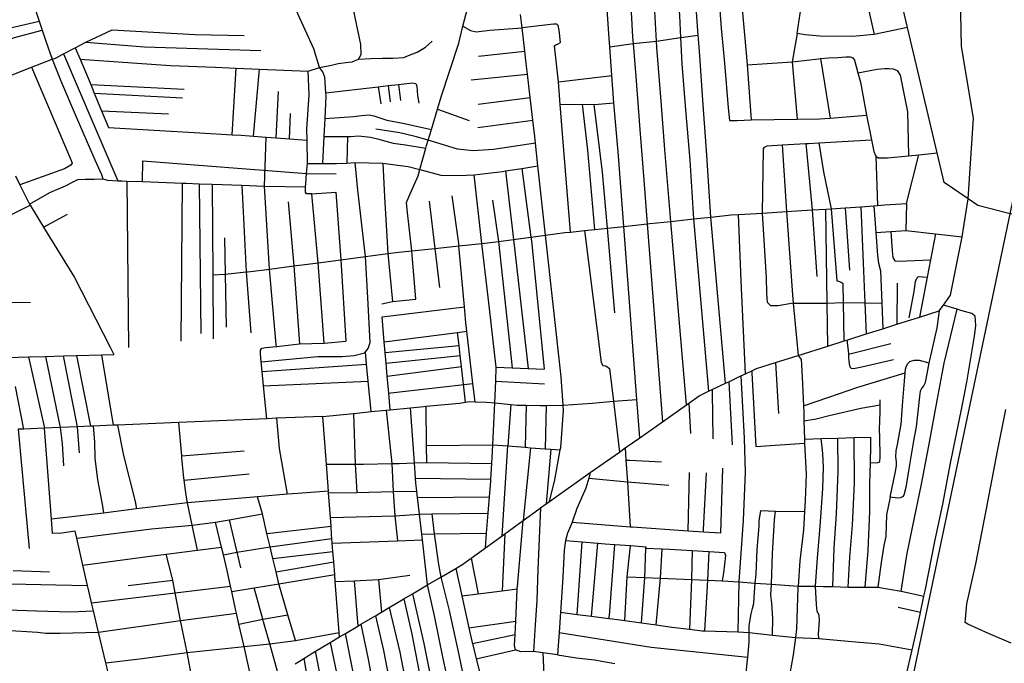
# Model space of a CAD drawing. Header units: millimetres. Extents: x 664923 to 767831, y 3118803 to 3207600.
# Tile 349 of 422: x 724035 to 725432, y 3180567 to 3181480. Entities that reach past the tile are written whole.
import ezdxf

# ---------------------------------------------------------------- set-up
doc = ezdxf.new("R2010")
doc.units = ezdxf.units.MM
doc.layers.add('railways', color=4, linetype='Continuous')
doc.layers.add('roads_3', color=3, linetype='Continuous')

msp = doc.modelspace()

# ---------------------------------------------------------------- linework, layer by layer
at = {"layer": 'railways'}
msp.add_lwpolyline([(724826.47, 3174424.6), (724847.89, 3174492.87), (724860.97, 3174640.15), (724863.01, 3175788.61), (724867.23, 3176362.12), (724870.3, 3176779.68), (724903.09, 3178498.6), (724903.51, 3178504.5), (724916.32, 3178682.48), (725056.43, 3179332.92), (725258.88, 3180338.38), (725273.01, 3180408.57), (725440.23, 3181204.79), (725582.35, 3181870.38), (725684.06, 3182352.43), (725720.88, 3182615.96), (725728.19, 3182887.26), (724753.69, 3188227.38), (724071.82, 3191520.17)], dxfattribs=at)
at = {"layer": 'roads_3'}
for points in [[(725380.75, 3181226.13), (725388.33, 3181340.36), (725371.25, 3181442.24), (725369.88, 3181512.87), (725404.61, 3181643.81), (725420.89, 3181687.47), (725492.31, 3181662.61), (725526.85, 3181803.57), (725531.49, 3181827.12), (725545.18, 3181896.62)], [(724880.77, 3181704.07), (724885.8, 3181729.89), (724886.9, 3181734.59), (724888.74, 3181736.74), (724892.03, 3181736.8), (724901.98, 3181734.18), (724951.49, 3181720.6), (725028.18, 3181702.4), (725135.22, 3181674.24), (725219.79, 3181649.85), (725221.56, 3181641.41), (725221.86, 3181638.13), (725220.5, 3181635.05), (725218.42, 3181633.14), (725205.31, 3181628.9), (725213.72, 3181597.83), (725222.05, 3181567.05), (725228.33, 3181543.89), (725230.68, 3181535.16), (725234.35, 3181518.31), (725240.8, 3181488.68), (725247.24, 3181459.08)], [(724914.54, 3180886.98), (724910.43, 3180941.38), (724891.87, 3181186.94), (724884.43, 3181287.2), (724878.11, 3181361.96), (724876.43, 3181381.68), (724875.08, 3181401.03), (724872.24, 3181441.47), (724871.38, 3181453.69), (724867.6, 3181509.18), (724866.29, 3181528.38), (724866.03, 3181532.14), (724864.28, 3181563.49), (724862.9, 3181588.29), (724862.21, 3181600.68), (724861.11, 3181615.69), (724855.86, 3181687.74), (724854.37, 3181710.41)], [(724889.49, 3181701.97), (724895.15, 3181619.89), (724898.48, 3181568.9), (724901.29, 3181509.45), (724904.5, 3181455.48), (724905.25, 3181446.22), (724909.08, 3181399.56), (724914.7, 3181324.41), (724920.59, 3181252.43), (724925.13, 3181190.52), (724946.84, 3180909.79)], [(724980.74, 3180933.73), (724958.51, 3181194.05), (724950.06, 3181295.93), (724944.9, 3181364.78), (724938.77, 3181440.57), (724938.3, 3181449.72), (724933.78, 3181535.1), (724928.08, 3181623.34), (724921.76, 3181693.87)], [(724957.54, 3181684.73), (724962.3, 3181611.07), (724965.99, 3181558.44), (724971.05, 3181486.27), (724972.56, 3181454.83), (724974.37, 3181417.4), (724979.79, 3181352.36), (724985.52, 3181280.87), (724991.03, 3181197.48), (725012.3, 3180952.92)], [(725036.14, 3180964.25), (725015.62, 3181200.08), (725009.7, 3181288.13), (725004.83, 3181359.14), (724999.36, 3181435.28), (724997.62, 3181458.14), (724995.11, 3181491.05), (724991.1, 3181560.42), (724986.37, 3181624.3), (724982.13, 3181678.45)], [(725016.25, 3181669.32), (725021.13, 3181584.37), (725026.54, 3181519.84), (725030.2, 3181468.36), (725034.66, 3181418.56), (725040.22, 3181355.18), (725041.99, 3181337), (725053.07, 3181337.21), (725072.6, 3181338.3), (725137.85, 3181339.09), (725169.88, 3181339.47), (725184.7, 3181340.66), (725236.22, 3181344.75)], [(725072.79, 3181653.86), (725066.52, 3181628.49), (725064.1, 3181618.7), (725061.94, 3181608.41), (725057.42, 3181586.93), (725056.11, 3181579.05), (725055.73, 3181576.81), (725055, 3181566.26), (725056.23, 3181550.81), (725060.14, 3181495.11), (725065.82, 3181432.86), (725067.02, 3181416.16), (725072.6, 3181338.3)], [(725380.75, 3181226.13), (725346.74, 3181249.25), (725336.83, 3181291.05), (725294.63, 3181469.13), (725250.49, 3181655.43)], [(725137.88, 3181460.71), (725142.44, 3181489.06), (725146.27, 3181512.99), (725147.76, 3181522.31), (725148.24, 3181538.27), (725148.76, 3181555.85), (725189.67, 3181560.39), (725222.05, 3181567.05)], [(724464.93, 3181276.01), (724466.82, 3181314.36), (724468.11, 3181340.13), (724469.68, 3181371.79), (724469.36, 3181376.18), (724467.75, 3181398.47), (724465.25, 3181406.15), (724460.22, 3181412.33), (724477.23, 3181415.53), (724486.85, 3181418.05), (724501.43, 3181419.74), (724506.82, 3181420.55), (724515.7, 3181424.24), (724519.35, 3181430.63), (724518.84, 3181445.16), (724508.47, 3181494.41), (724496.71, 3181529.34), (724494.93, 3181533.51), (724486.92, 3181552.14)], [(724440.36, 3181242.8), (724440.73, 3181247.05), (724442.06, 3181262.07), (724443.3, 3181276.06), (724442.66, 3181309.25), (724442.35, 3181325.02), (724445.43, 3181373.37), (724444.07, 3181407.33), (724460.22, 3181412.33), (724452.08, 3181439.01), (724416.97, 3181516.88), (724415.88, 3181519.06)], [(724548.59, 3181077.14), (724563.86, 3181080.08), (724597.11, 3181083.7), (724591.4, 3181152.2), (724584.66, 3181210.76), (724583.81, 3181220.69), (724586.98, 3181229.03), (724600.07, 3181258.79), (724602.62, 3181267.83), (724611.07, 3181297.7), (724612.23, 3181301.79), (724614.53, 3181309.44), (724619.08, 3181324.57), (724627.67, 3181353.1), (724632.89, 3181370.47), (724657.74, 3181446.87), (724663.82, 3181471.02), (724674.76, 3181514.49)], [(724054.51, 3181502.54), (724062.64, 3181478.14), (724066.92, 3181465.28), (724072.19, 3181449.51), (724081, 3181424.15), (724094.31, 3181390.94), (724113.84, 3181345.56), (724141.73, 3181281.46), (724150.8, 3181260.43), (724152.91, 3181254.5), (724159.29, 3181252.3), (724173.95, 3181251.66), (724180.3, 3181251.38), (724187.08, 3181251.13), (724209.05, 3181250.36), (724265.75, 3181248.36), (724271.32, 3181248.16), (724289.47, 3181247.48), (724308.12, 3181246.78), (724350.19, 3181245.21), (724382.36, 3181244), (724440.36, 3181242.8)], [(724786.66, 3180796.65), (724794.21, 3180827.44), (724801.97, 3180869.62), (724802.58, 3180872.95), (724806.66, 3180925.67), (724806.13, 3180933.02), (724803.18, 3180973.49), (724780.72, 3181174.32), (724770.25, 3181272.79), (724766.82, 3181305.07), (724765.82, 3181314.51), (724763.12, 3181337.43), (724759.34, 3181369.63), (724755.46, 3181402.71), (724753.66, 3181418.03), (724751.57, 3181435.65), (724747.68, 3181468.46), (724745.28, 3181487.36)], [(723941.2, 3181450.4), (723992.98, 3181461.91), (724062.64, 3181478.14)], [(724663.82, 3181471.02), (724674.65, 3181464.9), (724682.69, 3181462.73), (724701.97, 3181465.43), (724747.68, 3181468.46)], [(724816.39, 3181178.83), (724805.51, 3181312.46), (724801.76, 3181359.88), (724799.21, 3181392.01), (724798.9, 3181396.03), (724793.66, 3181443.01), (724795.46, 3181444.53), (724799.1, 3181445.76), (724802.39, 3181447.81), (724800.55, 3181465.51), (724799.09, 3181472.11), (724797.23, 3181473.9), (724792.39, 3181473.81), (724747.68, 3181468.46)], [(725294.63, 3181469.13), (725247.24, 3181459.08), (725216.66, 3181456.37), (725170, 3181456.64), (725149.46, 3181458.83), (725137.88, 3181460.71), (725130.77, 3181420.54), (725137.85, 3181339.09)], [(723863.32, 3181415.79), (723883.95, 3181413.32), (723896.94, 3181412.62), (723910.33, 3181414.29), (723930.46, 3181420.08), (723933.05, 3181420.83), (723955.97, 3181427.8), (723998.98, 3181444.13), (724027.44, 3181454.94), (724066.92, 3181465.28)], [(724081, 3181424.15), (724085.6, 3181425.56), (724097.05, 3181431.61), (724113.81, 3181440.46), (724128.89, 3181448.43), (724165.91, 3181465.56), (724283.31, 3181459.21), (724353.31, 3181457.57)], [(724872.24, 3181441.47), (724905.25, 3181446.22), (724938.3, 3181449.72), (724972.56, 3181454.83), (724997.62, 3181458.14)], [(724113.81, 3181440.46), (724120.7, 3181423.91), (724135.66, 3181388.01), (724140.64, 3181376.06), (724151.05, 3181351.06), (724160.97, 3181327.26), (724290.48, 3181319.44), (724336.39, 3181317.01), (724348.96, 3181316.35), (724366.67, 3181315), (724384.6, 3181313.65), (724398.92, 3181312.57), (724417.55, 3181311.15), (724442.66, 3181309.25)], [(724128.89, 3181448.43), (724212.01, 3181441.59), (724377.05, 3181436.48)], [(724515.7, 3181424.24), (724533.12, 3181425.05), (724549.61, 3181425.36), (724564.21, 3181425.65), (724579.74, 3181426.64), (724586.53, 3181429.13), (724598.68, 3181434.28), (724610.56, 3181441.31), (724620.06, 3181449.7)], [(724097.05, 3181431.61), (724141.43, 3181327.78), (724173.95, 3181251.66)], [(724685.69, 3181428.31), (724751.57, 3181435.65)], [(725067.02, 3181416.16), (725130.77, 3181420.54), (725135.09, 3181420.84), (725168.23, 3181424.76), (725170.87, 3181425.02), (725183.04, 3181426.22), (725195.76, 3181426.47), (725206.81, 3181427.63), (725212.94, 3181427.5), (725216.97, 3181426.18), (725219.16, 3181422.7), (725224.27, 3181404.67), (725228.01, 3181391.47), (725236.22, 3181344.75)], [(725170.87, 3181425.02), (725184.7, 3181340.66)], [(723867.1, 3181375.86), (723891.06, 3181374.78), (723908.27, 3181373.94), (723926.46, 3181371.95), (723928.31, 3181372.3), (723945, 3181375.59), (723989.14, 3181388.32), (724051.71, 3181412.73), (724081, 3181424.15)], [(724051.71, 3181412.73), (724107.76, 3181280.47), (724109.51, 3181276.54), (724107.57, 3181273.51), (724098.66, 3181268.7), (724035.19, 3181245.99)], [(724120.7, 3181423.91), (724248.81, 3181414.97), (724312.24, 3181412.68), (724342, 3181411.48), (724375.36, 3181410.11), (724444.07, 3181407.33)], [(724336.39, 3181317.01), (724342, 3181411.48)], [(725224.27, 3181404.67), (725251.26, 3181410.11), (725262.32, 3181410.79), (725268.68, 3181410.92), (725274.35, 3181410.56), (725279.81, 3181408.1), (725283.94, 3181401.61), (725294.61, 3181349.54), (725295.4, 3181308.77), (725295.98, 3181287.13)], [(724366.67, 3181315), (724375.36, 3181410.11)], [(724675.67, 3181394.97), (724755.46, 3181402.71)], [(724799.21, 3181392.01), (724875.08, 3181401.03)], [(724135.66, 3181388.01), (724268.08, 3181381.36)], [(724469.36, 3181376.18), (724543.72, 3181384.89), (724557.94, 3181386.55), (724572.24, 3181388.22), (724592.07, 3181390.55), (724596.8, 3181389.47), (724598.28, 3181385.99), (724599.25, 3181372.65), (724601.1, 3181361.89)], [(724543.72, 3181384.89), (724547.41, 3181360.62)], [(724557.94, 3181386.55), (724560.54, 3181363.69)], [(724572.24, 3181388.22), (724575.36, 3181365.39)], [(724140.64, 3181376.06), (724265.96, 3181369.13)], [(724398.92, 3181312.57), (724402.18, 3181378.05)], [(724685.34, 3181360.35), (724759.34, 3181369.63)], [(728019.23, 3179828.26), (728004.36, 3179846.03), (727966.77, 3179890.94), (727560.21, 3180255.25), (726554.26, 3180957.99), (726514.25, 3180982.24), (726513.47, 3180982.72), (726449.67, 3181021.39), (726364.17, 3181073.21), (726127.6, 3181164.17), (725856.78, 3181370.91), (725789.06, 3181340.67), (725762.91, 3181328.99), (725680.07, 3181287.4), (725661.53, 3181278.1), (725507.52, 3181200.78), (725463.93, 3181203.38), (725440.23, 3181204.79), (725394.39, 3181216.62), (725380.75, 3181226.13)], [(724801.76, 3181359.88), (724833.41, 3181360.41), (724850.1, 3181359.97), (724878.11, 3181361.96)], [(724850.99, 3181182.54), (724840.83, 3181294.91), (724833.41, 3181360.41)], [(724879.22, 3181064.09), (724869.05, 3181184.49), (724861.86, 3181263.63), (724850.1, 3181359.97)], [(724151.05, 3181351.06), (724246.13, 3181346.47)], [(724417.55, 3181311.15), (724419.04, 3181347.19)], [(724468.11, 3181340.13), (724508.88, 3181342.77), (724519.93, 3181344.15), (724530.74, 3181345.3), (724537.37, 3181343.56), (724555.87, 3181337.58), (724578.56, 3181333.33), (724619.08, 3181324.57)], [(724627.67, 3181353.1), (724672.46, 3181336.89)], [(725236.22, 3181344.75), (725243.48, 3181309.62), (725246.88, 3181293.15), (725249.37, 3181286.41), (725252.95, 3181284.12), (725266.14, 3181284.38), (725295.98, 3181287.13), (725310.52, 3181288.48)], [(724684.97, 3181327.2), (724763.12, 3181337.43)], [(724399.09, 3181016.48), (724398.92, 3181019.47), (724389.34, 3181126.4), (724382.36, 3181244), (724384.6, 3181313.65)], [(724466.82, 3181314.36), (724491.52, 3181314.31), (724500, 3181314.47), (724504.71, 3181314.56), (724515.53, 3181315.47), (724532.53, 3181313.46), (724542.48, 3181311.07), (724554.32, 3181307.78), (724564.97, 3181305.18), (724582.22, 3181302.7), (724611.07, 3181297.7)], [(724500, 3181314.47), (724498.85, 3181276.68)], [(724766.82, 3181305.07), (724707.25, 3181295.81), (724678.28, 3181294.25), (724656.25, 3181296.48), (724614.53, 3181309.44), (724596.13, 3181314.45), (724574.12, 3181319.65), (724540.09, 3181324.63)], [(725132.32, 3181078.07), (725111.1, 3181074.28), (725100.57, 3181074.39), (725096.02, 3181078.75), (725094.82, 3181092.04), (725094.4, 3181113.92), (725088.65, 3181205.82), (725090.37, 3181296.69), (725091.73, 3181299.29), (725095.47, 3181301), (725116.64, 3181302.59), (725150.49, 3181304.46), (725154.04, 3181304.66), (725168.83, 3181305.48), (725243.48, 3181309.62)], [(725116.64, 3181302.59), (725122.72, 3181207.91), (725131.2, 3181089.57), (725132.32, 3181078.07), (725139.55, 3181003.89), (725143.65, 3180998.02), (725144.23, 3180990.39), (725145.34, 3180963.59), (725146.96, 3180932.21), (725147.41, 3180923.56), (725147.66, 3180910.82), (725148.15, 3180885.14), (725148.27, 3180879.31), (725150.57, 3180834.82), (725149.41, 3180798.03), (725148.45, 3180782.13), (725146.89, 3180756.32), (725141.79, 3180712.4), (725139.2, 3180676.55), (725139.05, 3180674.43), (725137.13, 3180615.86), (725135.47, 3180603.44), (725132.2, 3180579.16), (725127.49, 3180552.53)], [(725150.49, 3181304.46), (725159.41, 3181210.18), (725165.77, 3181115.61)], [(725168.83, 3181305.48), (725175.34, 3181264.34), (725186.06, 3181211.81), (725194.49, 3181109.61), (725196.49, 3181109.01), (725200.23, 3181107.63), (725203.18, 3181105.67)], [(724308.8, 3181118.29), (724326.51, 3181118.95), (724356.34, 3181122.29), (724358.76, 3181122.56), (724389.34, 3181126.4), (724423.65, 3181130.69), (724443.19, 3181133.14), (724458.38, 3181135.16), (724490.46, 3181139.4), (724525.57, 3181144.05), (724557.22, 3181148.24), (724572.15, 3181150.21), (724591.4, 3181152.2), (724623.72, 3181155.55), (724658.11, 3181159.09), (724690.53, 3181162.45), (724714.18, 3181165.56), (724735.73, 3181168.4), (724759.98, 3181171.59), (724780.72, 3181174.32), (724808.52, 3181177.99), (724816.39, 3181178.83), (724836.33, 3181180.98), (724850.99, 3181182.54), (724869.05, 3181184.49), (724891.87, 3181186.94), (724925.13, 3181190.52), (724928.9, 3181190.93), (724958.51, 3181194.05), (724991.03, 3181197.48), (725015.62, 3181200.08), (725044.28, 3181203.1), (725054.96, 3181203.75), (725088.65, 3181205.82), (725122.72, 3181207.91), (725159.41, 3181210.18), (725178.8, 3181211.36), (725186.06, 3181211.81), (725206.14, 3181213.24), (725228.08, 3181214.81), (725246.56, 3181216.12), (725252.18, 3181216.53), (725262.59, 3181217.26), (725293.21, 3181219.19), (725310.52, 3181288.48), (725336.83, 3181291.05)], [(725249.37, 3181286.41), (725252.18, 3181216.53)], [(724209.05, 3181250.36), (724209.53, 3181279.9), (724442.06, 3181262.07), (724483.93, 3181261.63)], [(724377.74, 3180994.47), (724458.07, 3181002.13), (724492.39, 3181002.46), (724509.36, 3181003.79), (724523.95, 3181007.38), (724525.46, 3181009.03), (724529.5, 3181013.46), (724532, 3181022.12), (724528.77, 3181085.7), (724525.57, 3181144.05), (724514.83, 3181238.25), (724511.07, 3181277.3)], [(724443.3, 3181276.06), (724464.93, 3181276.01), (724484.25, 3181275.96), (724498.85, 3181276.68), (724511.07, 3181277.3), (724550.07, 3181276.72), (724567.68, 3181274.29), (724585.87, 3181272.07), (724602.62, 3181267.83), (724632.31, 3181259.55), (724656.97, 3181259.04), (724679.61, 3181259.81), (724719.83, 3181264.89), (724724.27, 3181265.58), (724747.58, 3181269.24), (724770.25, 3181272.79)], [(724550.07, 3181276.72), (724552.66, 3181229.04), (724557.22, 3181148.24), (724563.86, 3181080.08)], [(724029.15, 3181258.38), (724035.19, 3181245.99), (724048.62, 3181218.44), (724049.65, 3181216.76), (724068.72, 3181185.94), (724070.29, 3181183.39), (724112.6, 3181114.59), (724163.16, 3181015.45), (724168.66, 3181005.33)], [(724690.53, 3181162.45), (724679.61, 3181259.81)], [(724724.27, 3181265.58), (724735.73, 3181168.4), (724756.12, 3180985.29)], [(724747.58, 3181269.24), (724759.98, 3181171.59)], [(724048.62, 3181218.44), (724077.66, 3181234.81), (724100.13, 3181244.52), (724110.03, 3181249.69), (724117.28, 3181253.48), (724127.94, 3181253.69), (724140.59, 3181253.93), (724152.91, 3181254.5)], [(724187.08, 3181251.13), (724189.23, 3181015.21)], [(724264.03, 3181023.94), (724265.75, 3181248.36)], [(724289.47, 3181247.48), (724291.81, 3181034.75)], [(724308.12, 3181246.78), (724308.8, 3181118.29), (724309.28, 3181027.47)], [(724350.19, 3181245.21), (724356.34, 3181122.29), (724362.79, 3181035.66)], [(724466.98, 3181021.03), (724458.38, 3181135.16), (724449.23, 3181233.28), (724441.92, 3181232.91), (724440.47, 3181235.22), (724440.36, 3181242.8)], [(724449.23, 3181233.28), (724483.34, 3181235.58), (724490.46, 3181139.4), (724497.55, 3181023.96)], [(724647.86, 3181230.35), (724658.11, 3181159.09)], [(723668.17, 3181118.76), (723707.55, 3181128.16), (723724.5, 3181131.68), (723735.76, 3181134.01), (723751.96, 3181140.95), (723770.77, 3181150.27), (723782.34, 3181155.13), (723794.93, 3181159.02), (723808.92, 3181159.29), (723830.28, 3181157.38), (723848.11, 3181153.75), (723921.61, 3181159.03), (723938.75, 3181161.93), (723941.81, 3181163.42), (723945.28, 3181165.1), (723961.61, 3181173.86), (723983.31, 3181184.43), (723989.14, 3181187.27), (724049.65, 3181216.76)], [(724415.76, 3181221.62), (724423.65, 3181130.69), (724432.13, 3181020.36)], [(724425.53, 3180566.44), (724438.08, 3180574), (724454.74, 3180584.02), (724475.33, 3180596.42), (724488.78, 3180604.51), (724497.12, 3180609.43), (724514.45, 3180619.65), (724519.14, 3180622.42), (724539.63, 3180634.5), (724548.2, 3180639.55), (724559.32, 3180646.12), (724580.11, 3180658.37), (724592.36, 3180665.6), (724613.65, 3180678.16), (724632.35, 3180689.19), (724653.51, 3180701.66), (724663.51, 3180707.56), (724675.59, 3180716.33), (724695.59, 3180730.85), (724719.22, 3180748), (724723.11, 3180750.82), (724749.1, 3180769.7), (724771.3, 3180785.81), (724773.76, 3180787.55), (724781.89, 3180793.3), (724786.66, 3180796.65), (724844.53, 3180837.53), (724885.86, 3180866.72), (724894.03, 3180872.49), (724914.54, 3180886.98), (724946.84, 3180909.79), (724980.74, 3180933.73), (724984.26, 3180936.22), (724998.87, 3180946.54), (725012.3, 3180952.92), (725017.37, 3180955.34), (725036.14, 3180964.25), (725040.8, 3180966.47), (725058.06, 3180974.66), (725064.46, 3180977.71), (725073.49, 3180982), (725080.22, 3180985.2), (725107.05, 3180993.65), (725139.55, 3181003.89), (725181.36, 3181017.05), (725204.77, 3181024.44), (725208.65, 3181025.65), (725235.91, 3181034.24), (725259.61, 3181041.71), (725279.37, 3181047.92), (725311.45, 3181058.04), (725339.55, 3181066.89), (725345.49, 3181075.08), (725355.74, 3181089.24), (725371.85, 3181171.97), (725380.75, 3181226.13)], [(724615.68, 3181222.77), (724623.72, 3181155.55), (724630.77, 3181100.35)], [(724705.97, 3181223.85), (724714.18, 3181165.56), (724733.73, 3180986.11)], [(725228.08, 3181214.81), (725234, 3181078.21), (725235.91, 3181034.24)], [(725246.56, 3181216.12), (725249.38, 3181178.2), (725251.81, 3181145.62), (725253.3, 3181134.55), (725256.05, 3181123.81), (725258.05, 3181077.79), (725259.61, 3181041.71)], [(725293.21, 3181219.19), (725292.25, 3181180.97), (725334.21, 3181176.22), (725371.85, 3181171.97)], [(724068.72, 3181185.94), (724102.95, 3181204.15)], [(725064.46, 3180977.71), (725058.45, 3181109.42), (725054.96, 3181203.75)], [(725181.36, 3181017.05), (725180.55, 3181077.84), (725178.8, 3181211.36)], [(725206.14, 3181213.24), (725212.05, 3181124.55)], [(724836.33, 3181180.98), (724859.86, 3180993.63), (724862.16, 3180989.55), (724866.64, 3180989), (724871.81, 3180985.29), (724877.3, 3180938.98), (724885.86, 3180866.72)], [(725249.38, 3181178.2), (725270.91, 3181179.59), (725292.25, 3181180.97)], [(725270.91, 3181179.59), (725272.72, 3181152.36), (725273.86, 3181142.87), (725276.51, 3181137.85), (725281.62, 3181137.63), (725327.09, 3181139.26)], [(725334.21, 3181176.22), (725327.09, 3181139.26), (725322.4, 3181114.9), (725311.45, 3181058.04)], [(724325.51, 3181170.65), (724326.51, 3181118.95), (724327.96, 3181044.07)], [(724680.95, 3180938.07), (724677.95, 3180964.11), (724669.4, 3181038), (724668.02, 3181049.89), (724665.97, 3181072.53), (724658.11, 3181159.09)], [(724695.59, 3180730.85), (724697.29, 3180751.7), (724699.61, 3180780.07), (724701.48, 3180803.03), (724703.26, 3180824.84), (724703.43, 3180828.01), (724704.64, 3180850.47), (724706.08, 3180877.03), (724709.28, 3180936.36), (724710.53, 3180967.27), (724711.11, 3180986.94), (724701.54, 3181070.17), (724690.53, 3181162.45)], [(724759.98, 3181171.59), (724760.88, 3181166.46), (724779.06, 3180984.45)], [(725204.77, 3181024.44), (725203.69, 3181078.92), (725203.18, 3181105.67)], [(725279.67, 3181106.51), (725279.37, 3181047.92)], [(725296.88, 3181057.06), (725304.12, 3181094.62), (725306.08, 3181108.6), (725307.58, 3181113.4), (725310.09, 3181115.67), (725322.4, 3181114.9)], [(723943.66, 3181073.22), (724019.51, 3181078.86), (724050.36, 3181079.46)], [(725132.32, 3181078.07), (725180.55, 3181077.84), (725203.69, 3181078.92), (725234, 3181078.21), (725258.05, 3181077.79)], [(725292.12, 3180547.18), (725301.24, 3180586.06), (725302.16, 3180589.99), (725309.71, 3180623.56), (725312.95, 3180638.88), (725317.85, 3180662), (725319.47, 3180669.62), (725333.49, 3180739.62), (725345.11, 3180795.3), (725355.14, 3180848.7), (725372.17, 3180932.01), (725378.69, 3180965.98), (725389.62, 3181031.31), (725391.38, 3181045.61), (725391.03, 3181053.36), (725390.5, 3181059.67), (725385.72, 3181063.25), (725370.26, 3181067.64), (725364.96, 3181069.23), (725345.49, 3181075.08)], [(724560.57, 3180926.7), (724558.5, 3180950.25), (724556.38, 3180974.51), (724554.77, 3180992.87), (724553.46, 3181007.81), (724552.12, 3181023.05), (724549.02, 3181058.42), (724665.97, 3181072.53)], [(725339.55, 3181066.89), (725335.92, 3181043.18), (725328.46, 3181009.29), (725325.25, 3180995.1), (725324.91, 3180993.45), (725322.74, 3180983.09), (725320.67, 3180970.08), (725318.91, 3180963.85), (725317.51, 3180960.94), (725315.25, 3180958.15), (725313.28, 3180955.09), (725312.44, 3180953.2), (725311.58, 3180945.69), (725309.11, 3180923.72), (725306.91, 3180902.34), (725302.81, 3180882.52), (725295.8, 3180839.99), (725292.06, 3180816.43), (725289.51, 3180805.71), (725287.24, 3180803.22), (725284.09, 3180801.71), (725280.32, 3180801.5), (725269.87, 3180802.73), (725277.71, 3180838.92), (725278.86, 3180847.03), (725278.74, 3180852.93), (725278.03, 3180859.98), (725278.29, 3180868.64), (725280.16, 3180877.18), (725285.54, 3180906.4), (725288.1, 3180938.75), (725290.44, 3180967.33), (725291.3, 3180979.12), (725291.7, 3180984.51), (725293.06, 3180989), (725295.02, 3180992.5), (725297.87, 3180995.29), (725303.77, 3180997.14), (725311.02, 3180997.13), (725324.91, 3180993.45)], [(725285.39, 3180669.52), (725293.69, 3180720.58), (725301.53, 3180759.67), (725314.28, 3180821.09), (725324.91, 3180875.53), (725336.78, 3180939.98), (725346.61, 3180992.97), (725364.96, 3181069.23)], [(724552.12, 3181023.05), (724656.07, 3181036.26), (724669.4, 3181038)], [(724667.55, 3180937.47), (724661.69, 3180987.86), (724659.87, 3181003.63), (724658.23, 3181017.73), (724656.07, 3181036.26)], [(724385.65, 3180913.98), (724381.05, 3180960.75), (724379.05, 3180981.17), (724377.74, 3180994.47), (724376.56, 3181006.48), (724376.47, 3181011.17), (724378.53, 3181014.01), (724383.94, 3181015.06), (724399.09, 3181016.48), (724399.69, 3181016.54), (724432.13, 3181020.36), (724466.98, 3181021.03), (724497.55, 3181023.96)], [(725208.65, 3181025.65), (725210.48, 3181010.61), (725210.72, 3181005.71), (725210.97, 3181000.39), (725211.86, 3180991.9), (725212.67, 3180987.45), (725214.44, 3180985.89), (725218.07, 3180985.39), (725229.91, 3180987.78), (725274.49, 3180998.01)], [(725210.72, 3181005.71), (725270.85, 3181020.73)], [(723947.54, 3180998.49), (724002.66, 3181000.19), (724047.65, 3181001.58), (724071.65, 3181002.33), (724096.84, 3181003.11), (724115.69, 3181003.69), (724150.78, 3181004.78), (724168.66, 3181005.33)], [(724533.7, 3180924.07), (724529.52, 3180967.18), (724527.17, 3180991.41), (724525.46, 3181009.03)], [(724553.46, 3181007.81), (724658.23, 3181017.73)], [(724047.65, 3181001.58), (724070.32, 3180900.62)], [(724071.65, 3181002.33), (724092.47, 3180901.56), (724095.38, 3180878.92), (724097.12, 3180847.09)], [(724096.84, 3181003.11), (724116.45, 3180902.57), (724119.39, 3180865.59)], [(724115.69, 3181003.69), (724135.32, 3180903.38)], [(724150.78, 3181004.78), (724167.78, 3180904.75)], [(724379.05, 3180981.17), (724527.17, 3180991.41)], [(724554.77, 3180992.87), (724659.87, 3181003.63)], [(725107.05, 3180993.65), (725111.46, 3180921.3)], [(724556.38, 3180974.51), (724661.69, 3180987.86)], [(724711.11, 3180986.94), (724733.73, 3180986.11), (724756.12, 3180985.29), (724779.06, 3180984.45)], [(725073.49, 3180982), (725073.62, 3180979.33), (725079.33, 3180874.65), (725148.27, 3180879.31)], [(725146.96, 3180932.21), (725182.78, 3180944.53), (725224.11, 3180958.78), (725291.3, 3180979.12)], [(724381.05, 3180960.75), (724529.52, 3180967.18)], [(724558.5, 3180950.25), (724561.7, 3180950.57), (724677.95, 3180964.11)], [(724710.53, 3180967.27), (724779.47, 3180963.52)], [(725040.8, 3180966.47), (725045.68, 3180876.86)], [(725058.06, 3180974.66), (725062.64, 3180886.38), (725064.2, 3180837.48), (725061.19, 3180770.16), (725055.37, 3180682.35), (725053.61, 3180611.38)], [(724040.71, 3180899.38), (724029.13, 3180959.64)], [(725017.37, 3180955.34), (725017.19, 3180951.85), (725018.47, 3180885.56)], [(724465, 3180917.35), (724508.56, 3180921.62), (724513.4, 3180922.1), (724533.7, 3180924.07), (724554.81, 3180926.13), (724560.57, 3180926.7), (724589.38, 3180929.51), (724608.27, 3180931.35), (724611.5, 3180931.66), (724658.85, 3180936.14), (724667.55, 3180937.47), (724673.16, 3180938.32), (724680.95, 3180938.07), (724697.41, 3180937.52), (724709.28, 3180936.36), (724731.66, 3180934.18), (724740.84, 3180933.28), (724753.35, 3180933.16), (724773.36, 3180932.96), (724780.07, 3180932.98), (724781.99, 3180932.98), (724806.13, 3180933.02), (724847.26, 3180935.97), (724877.3, 3180938.98), (724910.43, 3180941.38)], [(724984.26, 3180936.22), (724986.74, 3180893.02)], [(725241.89, 3180851.31), (725252.62, 3180851.7), (725255.26, 3180852.77), (725255.52, 3180860.52), (725255.13, 3180888.23), (725255, 3180898.43), (725255.36, 3180911.48), (725255.74, 3180923.32), (725255.79, 3180931.47), (725255.75, 3180933.72), (725255.61, 3180940.84)], [(724508.56, 3180921.62), (724511.01, 3180849.42), (724513.41, 3180809.47)], [(724554.81, 3180926.13), (724562.99, 3180850.23), (724564.71, 3180810.58), (724566.97, 3180776.09), (724571.17, 3180740.65)], [(724728.42, 3180410.56), (724694.21, 3180418.82), (724670.92, 3180425.91), (724667.37, 3180429.1), (724665, 3180435.38), (724662.8, 3180443.09), (724659.64, 3180458.31), (724650.08, 3180507.47), (724635.89, 3180573.87), (724623.45, 3180634.18), (724613.65, 3180678.16), (724606.27, 3180742.16), (724605.34, 3180750.21), (724602.08, 3180778.53), (724599.35, 3180802.2), (724598.3, 3180811.3), (724597, 3180822.65), (724596.48, 3180829.54), (724594.85, 3180851.2), (724589.38, 3180929.51)], [(724612.37, 3180851.81), (724612.11, 3180875.85), (724611.5, 3180931.66)], [(724731.66, 3180934.18), (724727.61, 3180875.36)], [(724753.35, 3180933.16), (724752.24, 3180873.46)], [(724781.99, 3180932.98), (724780.23, 3180871.31)], [(725147.66, 3180910.82), (725165.14, 3180914.02), (725183.49, 3180918.66), (725228.38, 3180928.9), (725255.75, 3180933.72)], [(725441.41, 3180595.71), (725409.59, 3180609.17), (725380.03, 3180622.45), (725376.5, 3180625.03), (725376.62, 3180629.53), (725378.86, 3180651.18), (725391.27, 3180708.3), (725406.78, 3180786.07), (725422.2, 3180868.13), (725433.97, 3180926.87)], [(724488.78, 3180604.51), (724488.3, 3180610.76), (724482.68, 3180683.02), (724481.9, 3180692.95), (724480.53, 3180710.74), (724479.38, 3180725.53), (724478.45, 3180737.49), (724477.95, 3180743.9), (724477.52, 3180749.46), (724476.64, 3180761.32), (724475.71, 3180773.66), (724473.11, 3180808.6), (724472.92, 3180811.16), (724470.07, 3180849.35), (724465, 3180917.35), (724399.31, 3180914.56), (724385.65, 3180913.98), (724260.65, 3180908.69), (724173.78, 3180905.01), (724167.78, 3180904.75), (724139.06, 3180903.53), (724135.32, 3180903.38), (724116.45, 3180902.57), (724092.47, 3180901.56), (724070.32, 3180900.62), (724040.71, 3180899.38), (724032.88, 3180899.04)], [(724287.11, 3180727.54), (724279.81, 3180762.8), (724273.18, 3180794.8), (724270.93, 3180805.65), (724268.32, 3180826.72), (724267.91, 3180830.02), (724265.14, 3180857.87), (724264.84, 3180861.27), (724260.65, 3180908.69)], [(724399.31, 3180914.56), (724402.86, 3180871.78), (724414.55, 3180806.83)], [(724032.88, 3180899.04), (724048.61, 3180730.06)], [(724184.21, 3180421.63), (724183.26, 3180429.37), (724180.16, 3180454.78), (724176.23, 3180473.4), (724171.04, 3180498.04), (724167.6, 3180515.78), (724165.95, 3180524.36), (724161.7, 3180546.27), (724158.99, 3180560.29), (724157.29, 3180567.46), (724146.84, 3180611.37), (724139.73, 3180641.2), (724137.02, 3180652.59), (724136.45, 3180655.01), (724131.28, 3180677.43), (724124.64, 3180706.13), (724115.77, 3180744.61), (724113.49, 3180754.46), (724094.73, 3180751.56), (724081.68, 3180751), (724080.12, 3180771.51), (724070.32, 3180900.62)], [(724139.06, 3180903.53), (724141.25, 3180881.23), (724141.69, 3180857.93), (724145.15, 3180827.08), (724151.35, 3180795.17), (724153.15, 3180784.26), (724153.81, 3180780.09)], [(724173.78, 3180905.01), (724182.42, 3180861.89), (724198.83, 3180796.56), (724200.78, 3180785.97)], [(725148.15, 3180885.14), (725172.24, 3180885.88), (725195.78, 3180886.59), (725218.72, 3180887.27), (725242.29, 3180887.99)], [(725168.74, 3180602.35), (725168.41, 3180608.86), (725169.88, 3180627.85), (725169.34, 3180634.57), (725166.14, 3180641.03), (725165.35, 3180650.2), (725164.22, 3180676.26), (725166.91, 3180716.71), (725170.76, 3180761.22), (725174.23, 3180815.11), (725175.5, 3180844.9), (725174.49, 3180864.86), (725172.24, 3180885.88)], [(725188.76, 3180675.74), (725190.62, 3180730.42), (725193.98, 3180778.8), (725196.3, 3180839.19), (725195.78, 3180886.59)], [(725210.35, 3180675.1), (725212.8, 3180717.39), (725216.42, 3180763.13), (725219.37, 3180822.51), (725218.72, 3180887.27)], [(725234.29, 3180674.8), (725238.64, 3180727.07), (725241.05, 3180782.36), (725241.11, 3180821.7), (725241.89, 3180851.31), (725242.53, 3180875.35), (725242.29, 3180887.99)], [(724264.84, 3180861.27), (724353.33, 3180868.59)], [(724612.11, 3180875.85), (724706.08, 3180877.03)], [(724706.08, 3180877.03), (724727.61, 3180875.36), (724752.24, 3180873.46), (724759.56, 3180872.89), (724780.23, 3180871.31), (724788.71, 3180870.65), (724801.97, 3180869.62)], [(724719.22, 3180748), (724727.61, 3180875.36)], [(724759.56, 3180872.89), (724749.1, 3180769.7)], [(724788.71, 3180870.65), (724781.89, 3180793.3)], [(724894.03, 3180872.49), (724895.1, 3180855.32), (724897.05, 3180824.44), (724901.04, 3180760.76)], [(724470.07, 3180849.35), (724511.01, 3180849.42), (724522.52, 3180849.45), (724562.99, 3180850.23), (724573.19, 3180850.42), (724594.85, 3180851.2), (724612.37, 3180851.81), (724704.64, 3180850.47)], [(724895.1, 3180855.32), (724900.48, 3180855.28), (724945.45, 3180852.69)], [(724818.55, 3180767.2), (724901.04, 3180760.76), (724904.34, 3180760.5), (724983.54, 3180755.12), (725005.13, 3180753.65), (725029.71, 3180751.97), (725032.57, 3180843.71)], [(724983.54, 3180755.12), (724985.16, 3180837.61)], [(724268.32, 3180826.72), (724360.5, 3180835.76)], [(724596.48, 3180829.54), (724703.43, 3180828.01)], [(724844.53, 3180837.53), (724842.24, 3180829.78), (724838.08, 3180815.67), (724825.6, 3180786.6), (724818.55, 3180767.2), (724816.52, 3180761.63), (724812.08, 3180751.46), (724809.09, 3180741.31), (724807.32, 3180727.57), (724805.74, 3180689.34), (724802.67, 3180646.17), (724802.22, 3180639.37), (724800.35, 3180610.67), (724799.54, 3180598.26), (724797.79, 3180578.99), (724824.68, 3180574.75), (724850.67, 3180571.8), (724879.47, 3180566.73)], [(724842.24, 3180829.78), (724897.05, 3180824.44), (724955.94, 3180819.74)], [(725005.13, 3180753.65), (725005.27, 3180756.69), (725009.22, 3180837.21)], [(724472.92, 3180811.16), (724429.41, 3180808.04), (724414.55, 3180806.83), (724372.47, 3180803.36), (724273.18, 3180794.8), (724200.78, 3180785.97), (724153.81, 3180780.09), (724080.12, 3180771.51)], [(724473.11, 3180808.6), (724513.41, 3180809.47), (724564.71, 3180810.58), (724598.3, 3180811.3)], [(724426.01, 3180599.2), (724415.42, 3180635.95), (724402.81, 3180679.7), (724398.74, 3180696.59), (724394.14, 3180715.69), (724390.18, 3180732.1), (724385.65, 3180750.92), (724379.26, 3180778.82), (724372.47, 3180803.36)], [(724599.35, 3180802.2), (724701.48, 3180803.03)], [(725269.87, 3180802.73), (725264.84, 3180777.84), (725263.85, 3180746.68), (725260.9, 3180734.08), (725257.02, 3180710.08), (725252.63, 3180674.81)], [(724773.76, 3180787.55), (724769.92, 3180699.99), (724768.45, 3180655.86), (724766.21, 3180621.5), (724763.76, 3180583.69)], [(725064.86, 3180545.19), (725067.77, 3180575.64), (725069.79, 3180596.91), (725069.89, 3180610.77), (725069.96, 3180620.36), (725072.91, 3180637.34), (725074.82, 3180644.52), (725076.44, 3180651.91), (725077.43, 3180667.8), (725078.56, 3180680.63), (725079.69, 3180693.5), (725081.05, 3180728.26), (725084.02, 3180761.77), (725084.24, 3180769.19), (725086.3, 3180783.87), (725107.18, 3180782.83), (725148.45, 3180782.13)], [(725103, 3180607.07), (725103.46, 3180630.81), (725101.88, 3180652.4), (725100.79, 3180663.63), (725101.38, 3180679.09), (725102.84, 3180722.77), (725105.98, 3180770.4), (725107.18, 3180782.83)], [(724115.77, 3180744.61), (724161.15, 3180750.17), (724222.09, 3180757.85), (724279.81, 3180762.8), (724312.75, 3180767.23), (724332.18, 3180770.61), (724379.26, 3180778.82)], [(724332.18, 3180770.61), (724343.02, 3180724.43), (724348.13, 3180702.63)], [(724475.71, 3180773.66), (724566.97, 3180776.09), (724602.08, 3180778.53), (724619.63, 3180778.81), (724699.61, 3180780.07)], [(724619.63, 3180778.81), (724623.04, 3180750.5), (724629.01, 3180707.06), (724632.35, 3180689.19), (724644.21, 3180641.92), (724657.93, 3180578.77), (724675.08, 3180497.14), (724686.65, 3180438.86)], [(724797.79, 3180578.99), (724777.38, 3180581.8), (724763.76, 3180583.69), (724746.09, 3180583.35), (724738.5, 3180586.08), (724736.93, 3180592.39), (724737.71, 3180607.84), (724738.65, 3180626.75), (724740.95, 3180672.39), (724741.12, 3180675.8), (724749.1, 3180769.7)], [(724371.99, 3180502.87), (724366.57, 3180530.94), (724353.21, 3180590.68), (724346.06, 3180622.6), (724342.59, 3180638.12), (724341.28, 3180643.99), (724335.75, 3180668.88), (724334.08, 3180676.44), (724329.19, 3180698.47), (724323.97, 3180721.02), (724321.45, 3180731.94), (724312.75, 3180767.23)], [(724385.65, 3180750.92), (724476.64, 3180761.32)], [(724390.18, 3180732.1), (724477.95, 3180743.9)], [(724478.45, 3180737.49), (724571.17, 3180740.65), (724606.27, 3180742.16)], [(724605.34, 3180750.21), (724623.04, 3180750.5), (724697.29, 3180751.7)], [(724723.11, 3180750.82), (724719.25, 3180669.73)], [(724809.09, 3180741.31), (724833.06, 3180739.18), (724855.33, 3180737.19), (724865.63, 3180736.28), (724879.42, 3180735.4), (724901.48, 3180733.98), (724907.13, 3180733.62), (724923.44, 3180732.15), (724923.37, 3180730.35), (724946.22, 3180729.5), (724957.07, 3180729.11), (724989.15, 3180727.12), (725012.74, 3180725.64), (725034.83, 3180724.27), (725036.37, 3180719.98), (725033.65, 3180695.12), (725031.55, 3180684.13)], [(724293.12, 3180489.73), (724285.76, 3180515.75), (724281.46, 3180536.91), (724276.82, 3180559.82), (724275.37, 3180566.93), (724272.31, 3180582.19), (724263.21, 3180627.59), (724255.56, 3180667.04), (724252.04, 3180685.14), (724251.35, 3180688.72), (724242.9, 3180721.87), (724287.11, 3180727.54), (724321.45, 3180731.94)], [(724323.97, 3180721.02), (724343.02, 3180724.43), (724390.18, 3180732.1)], [(724825.68, 3180636.41), (724833.06, 3180739.18)], [(724846.4, 3180633.79), (724855.33, 3180737.19)], [(724870.72, 3180630.73), (724871.65, 3180634.91), (724879.42, 3180735.4)], [(724893.69, 3180627.57), (724896.97, 3180689.6), (724901.48, 3180733.98)], [(724917.16, 3180624.26), (724921.76, 3180688.59), (724923.37, 3180730.35), (724923.44, 3180732.15), (724923.37, 3180730.35)], [(724938.15, 3180621.31), (724944.15, 3180687.68), (724946.22, 3180729.5)], [(724989.15, 3180727.12), (724988.03, 3180685.9), (724985.24, 3180615.32)], [(724124.64, 3180706.13), (724216.07, 3180718.52), (724242.9, 3180721.87)], [(724394.14, 3180715.69), (724479.38, 3180725.53)], [(724675.59, 3180716.33), (724685.27, 3180665.56)], [(725012.74, 3180725.64), (725010.72, 3180684.98), (725006.64, 3180613.12)], [(724025.67, 3180698.72), (724077.3, 3180696.68)], [(724398.74, 3180696.59), (724480.53, 3180710.74)], [(724653.51, 3180701.66), (724662.16, 3180662.72), (724672.22, 3180617.45), (724676.43, 3180598.54), (724677.34, 3180594.89), (724682.74, 3180573.13), (724691.09, 3180539.51), (724703.31, 3180483.43), (724704.58, 3180477.58), (724708.55, 3180452.99), (724712.27, 3180440.22), (724717.85, 3180427.07), (724722.33, 3180418.6), (724728.42, 3180410.56), (724733.58, 3180407.83), (724739.6, 3180404.65), (724756.26, 3180401.72), (724777.64, 3180397.65), (724795.82, 3180390.86), (724806.81, 3180383.31)], [(724188.96, 3180677.41), (724252.04, 3180685.14)], [(724335.75, 3180668.88), (724367.53, 3180673.86), (724402.81, 3180679.7), (724481.9, 3180692.95)], [(724482.68, 3180683.02), (724509.38, 3180683.8), (724543.77, 3180686.05), (724588.6, 3180691.99)], [(724543.77, 3180686.05), (724548.2, 3180639.55)], [(724896.97, 3180689.6), (724921.76, 3180688.59), (724944.15, 3180687.68), (724988.03, 3180685.9), (725010.72, 3180684.98), (725031.55, 3180684.13), (725055.37, 3180682.35), (725078.56, 3180680.63), (725101.38, 3180679.09), (725139.2, 3180676.55)], [(724022.31, 3180679.76), (724086.26, 3180678.46), (724131.28, 3180677.43)], [(724137.02, 3180652.59), (724255.56, 3180667.04), (724334.08, 3180676.44)], [(724401.79, 3180552.14), (724389.7, 3180594.61), (724380.85, 3180625.68), (724379.82, 3180629.42), (724367.53, 3180673.86)], [(724509.38, 3180683.8), (724514.45, 3180619.65)], [(724662.16, 3180662.72), (724685.27, 3180665.56), (724719.25, 3180669.73), (724740.95, 3180672.39)], [(725139.2, 3180676.55), (725164.22, 3180676.26), (725174.91, 3180676.15), (725188.76, 3180675.74), (725210.35, 3180675.1), (725220.94, 3180674.79), (725234.29, 3180674.8), (725252.63, 3180674.81), (725285.39, 3180669.52), (725317.85, 3180662)], [(724580.11, 3180658.37), (724591.37, 3180608.28), (724603.91, 3180542.26), (724617.76, 3180483.2), (724626.51, 3180444.01), (724627.69, 3180436.09), (724628.5, 3180425.9), (724626.44, 3180405.07), (724624.52, 3180388.69), (724621.34, 3180361.54), (724616.87, 3180337.52)], [(724592.36, 3180665.6), (724608.22, 3180594.94), (724623.62, 3180519.39), (724639.89, 3180441.01), (724645.03, 3180418.48)], [(724017.81, 3180643.06), (724058.8, 3180641.64), (724107.28, 3180639.88), (724139.73, 3180641.2)], [(724559.32, 3180646.12), (724574.44, 3180582.87), (724587.46, 3180513.8), (724598.88, 3180463.46), (724606.71, 3180429.56), (724608, 3180415.52), (724600.47, 3180381.12), (724593.83, 3180342.87), (724592.83, 3180340.97)], [(725312.95, 3180638.88), (725281.42, 3180646.12)], [(724014.25, 3180613.96), (724060.33, 3180611.22), (724072, 3180609.86), (724092.23, 3180609.94), (724146.84, 3180611.37), (724263.21, 3180627.59), (724342.59, 3180638.12)], [(724346.06, 3180622.6), (724379.82, 3180629.42), (724415.42, 3180635.95)], [(724539.63, 3180634.5), (724551.03, 3180585.27), (724563.33, 3180521.28), (724576.13, 3180463.43), (724585.15, 3180421), (724585.63, 3180406.53), (724583.56, 3180396.71), (724577.7, 3180343.14)], [(724802.22, 3180639.37), (724825.68, 3180636.41), (724846.4, 3180633.79), (724870.72, 3180630.73), (724875.8, 3180630.09), (724893.69, 3180627.57), (724917.16, 3180624.26), (724938.15, 3180621.31), (724960.37, 3180618.17), (724985.24, 3180615.32), (725003.36, 3180613.23), (725006.64, 3180613.12), (725053.61, 3180611.38), (725069.89, 3180610.77), (725103, 3180607.07), (725135.47, 3180603.44)], [(724519.14, 3180622.42), (724529.14, 3180572.81), (724538.97, 3180520.4), (724552.35, 3180463.99), (724563.15, 3180424.24), (724563.97, 3180413.86), (724564.1, 3180407.13), (724563.21, 3180399.98), (724560.59, 3180387.49), (724554.13, 3180346.53)], [(724672.22, 3180617.45), (724738.65, 3180626.75)], [(724157.29, 3180567.46), (724204.86, 3180573.38), (724272.31, 3180582.19), (724353.21, 3180590.68), (724389.7, 3180594.61), (724426.01, 3180599.2), (724488.3, 3180610.76)], [(724534.36, 3180349.37), (724539.26, 3180377.29), (724540.74, 3180396.28), (724540.09, 3180408.91), (724535.19, 3180429.2), (724523.69, 3180483.62), (724519.13, 3180496.99), (724517.76, 3180504.31), (724497.12, 3180609.43)], [(724677.34, 3180594.89), (724737.71, 3180607.84)], [(724800.35, 3180610.67), (724930.77, 3180589.92), (725067.77, 3180575.64)], [(725135.47, 3180603.44), (725168.74, 3180602.35), (725215.55, 3180597.96), (725254.55, 3180594.43), (725301.24, 3180586.06)], [(724475.33, 3180596.42), (724493, 3180512.8), (724495.98, 3180496.33), (724499.14, 3180481.32), (724503.11, 3180466.71), (724513.44, 3180420.01), (724520.66, 3180385.7), (724521.04, 3180376.74), (724520.23, 3180365.71), (724517.32, 3180351.81), (724512.46, 3180322.1), (724497.93, 3180233.52), (724491.5, 3180206.57)], [(724438.08, 3180574), (724447.87, 3180514.98), (724450, 3180500.14), (724451.45, 3180488.96), (724454.12, 3180477.59), (724461.04, 3180448.97), (724468.03, 3180415.68), (724472.66, 3180398.63)], [(724499.59, 3180354.36), (724501.08, 3180370.03), (724500.9, 3180379.81), (724499.69, 3180389.38), (724492.09, 3180411.25), (724483.06, 3180454.3), (724469.94, 3180507.45), (724454.74, 3180584.02)], [(724682.74, 3180573.13), (724738.5, 3180586.08)], [(724777.38, 3180581.8), (724779.28, 3180530.64), (724780.71, 3180516.83), (724781.55, 3180509.55), (724782.44, 3180501.88), (724782.81, 3180499.31), (724784.78, 3180485.77)]]:
    msp.add_lwpolyline(points, dxfattribs=at)

doc.saveas('drawing.dxf')
